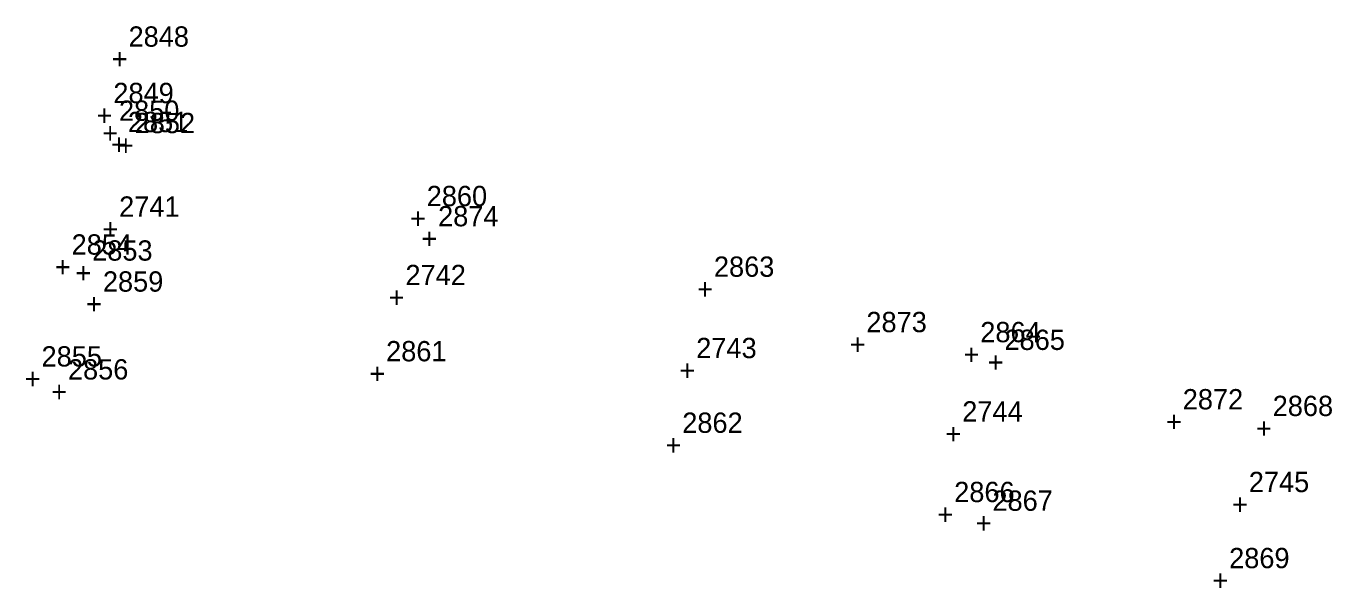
# Model space of a CAD drawing. Extents: x 1136220 to 1137808, y 528804 to 531215.
# Drawn here: x 1137045.6 to 1137206.4, y 529502.8 to 529571.9 of the extents above; entities that cross this region are included whole.
import ezdxf

# ---------------------------------------------------------------- set-up
doc = ezdxf.new("R2010")
doc.units = 0
for name, color, linetype in [('S_Roadway_Centerline', 7, 'Continuous'), ('S_Roadway_Edge_Pavement', 7, 'Continuous'), ('S_Utilities_UG_Gas_Line', 7, 'Continuous'), ('S_Utilities_UG_Water_Gate', 7, 'Continuous'), ('S_Utilities_UG_Water_Line', 7, 'Continuous')]:
    doc.layers.add(name, color=color, linetype=linetype)

msp = doc.modelspace()

# ---------------------------------------------------------------- texts
at = {"layer": 'S_Roadway_Centerline'}
for s, p in [('2741', (1137057.05, 529548.47)), ('+', (1137054.99, 529545.72)), ('2742', (1137092.3, 529540.04)), ('+', (1137090.23, 529537.29)), ('2743', (1137128.1, 529531.05)), ('+', (1137126.04, 529528.3)), ('2744', (1137160.85, 529523.24)), ('+', (1137158.78, 529520.49)), ('2745', (1137196.13, 529514.55)), ('+', (1137194.07, 529511.8))]:
    msp.add_text(s, height=2.5, dxfattribs=at).set_placement(p)
at = {"layer": 'S_Roadway_Edge_Pavement'}
for s, p in [('2848', (1137058.21, 529569.41)), ('+', (1137056.14, 529566.66)), ('2849', (1137056.34, 529562.46)), ('2850', (1137057.03, 529560.28)), ('+', (1137054.27, 529559.71)), ('2851', (1137058.13, 529558.89)), ('2852', (1137058.96, 529558.76)), ('+', (1137054.97, 529557.53)), ('+', (1137056.07, 529556.14)), ('+', (1137056.9, 529556.01)), ('2860', (1137094.92, 529549.77)), ('+', (1137092.86, 529547.02)), ('2863', (1137130.28, 529541.07)), ('2859', (1137055.05, 529539.24)), ('+', (1137128.22, 529538.32)), ('+', (1137052.99, 529536.49)), ('2864', (1137163.07, 529533.01)), ('2865', (1137166.05, 529532.06)), ('2861', (1137089.92, 529530.66)), ('+', (1137161.01, 529530.26)), ('+', (1137163.99, 529529.31)), ('+', (1137087.86, 529527.91)), ('2868', (1137199.07, 529523.92)), ('2862', (1137126.38, 529521.85)), ('+', (1137197.01, 529521.17)), ('+', (1137124.32, 529519.1)), ('2866', (1137159.86, 529513.32)), ('2867', (1137164.57, 529512.25)), ('+', (1137157.8, 529510.57)), ('+', (1137162.51, 529509.5)), ('2869', (1137193.71, 529505.18)), ('+', (1137191.65, 529502.43))]:
    msp.add_text(s, height=2.5, dxfattribs=at).set_placement(p)
at = {"layer": 'S_Utilities_UG_Gas_Line'}
for s, p in [('2874', (1137096.32, 529547.29)), ('+', (1137094.26, 529544.54)), ('2873', (1137149.05, 529534.25)), ('+', (1137146.99, 529531.5)), ('2872', (1137188, 529524.74)), ('+', (1137185.94, 529521.99))]:
    msp.add_text(s, height=2.5, dxfattribs=at).set_placement(p)
at = {"layer": 'S_Utilities_UG_Water_Gate'}
for s, p in [('2854', (1137051.2, 529543.8)), ('2853', (1137053.73, 529543.06)), ('+', (1137049.14, 529541.05)), ('+', (1137051.67, 529540.31))]:
    msp.add_text(s, height=2.5, dxfattribs=at).set_placement(p)
at = {"layer": 'S_Utilities_UG_Water_Line'}
for s, p in [('2855', (1137047.5, 529530.02)), ('2856', (1137050.75, 529528.42)), ('+', (1137045.43, 529527.27)), ('+', (1137048.69, 529525.67))]:
    msp.add_text(s, height=2.5, dxfattribs=at).set_placement(p)

doc.saveas('drawing.dxf')
